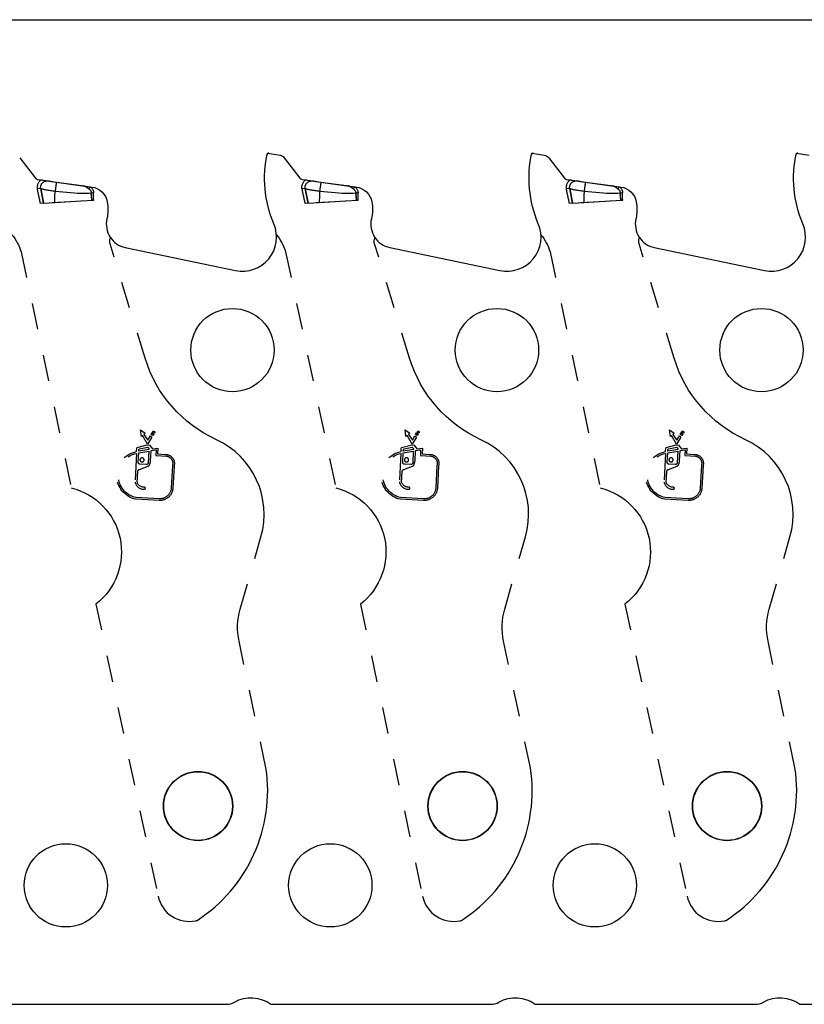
# Model space of a CAD drawing. Header units: inches. Extents: x 3 to 289, y 4 to 291.
# Tile 576 of 634: x 186.03 to 188.99, y 141.4 to 145.13. Entities that reach past the tile are written whole.
import ezdxf

# ---------------------------------------------------------------- set-up
doc = ezdxf.new("R2010")
doc.units = ezdxf.units.IN
doc.header["$LTSCALE"] = 0.5
doc.header["$MEASUREMENT"] = 0
doc.linetypes.add('HIDDEN', pattern=[0.225, 0.15, -0.075])
doc.layers.add('DBU', color=7, linetype='Continuous')

msp = doc.modelspace()

# ---------------------------------------------------------------- linework, layer by layer
at = {"layer": 'DBU', "color": 56, "linetype": 'Continuous'}
msp.add_line((177.3465, 145.127), (211.2496, 145.127), dxfattribs=at)
at = {"layer": 'DBU', "color": 30, "linetype": 'Continuous'}
for p, q in [((186.0252, 144.6047), (186.0846, 144.5276)), ((186.9615, 144.6226), (187.0098, 144.6141)), ((187.0252, 144.6047), (187.0846, 144.5276)), ((187.9615, 144.6226), (188.0098, 144.6141)), ((188.0252, 144.6047), (188.0846, 144.5276)), ((188.9615, 144.6226), (189.0098, 144.6141)), ((186.0921, 144.4928), (186.0922, 144.4959)), ((186.0922, 144.4897), (186.0921, 144.4928)), ((186.0922, 144.4959), (186.0926, 144.4989)), ((186.0926, 144.4989), (186.0933, 144.502)), ((186.0928, 144.5229), (186.1119, 144.5202)), ((186.0933, 144.502), (186.0942, 144.5049)), ((186.0942, 144.5049), (186.0954, 144.5078)), ((186.0954, 144.5078), (186.0966, 144.5103)), ((186.0966, 144.5103), (186.0981, 144.5127)), ((186.0981, 144.5127), (186.0997, 144.515)), ((186.0997, 144.515), (186.1016, 144.5172)), ((186.1016, 144.5172), (186.1035, 144.5192)), ((186.1035, 144.5192), (186.1056, 144.5211)), ((186.1056, 144.5211), (186.1091, 144.5206)), ((186.1091, 144.5206), (186.1119, 144.5202)), ((186.1119, 144.5202), (186.1138, 144.5199)), ((186.1119, 144.5202), (186.1138, 144.5199)), ((186.1138, 144.5199), (186.1357, 144.5168)), ((186.1138, 144.5199), (186.1185, 144.5192)), ((186.1185, 144.5192), (186.1351, 144.5169)), ((186.1351, 144.5169), (186.1636, 144.5129)), ((186.1364, 144.5167), (186.2981, 144.494)), ((186.1636, 144.5129), (186.1643, 144.5128)), ((186.1643, 144.5128), (186.2603, 144.4993)), ((186.2603, 144.4993), (186.2637, 144.4988)), ((186.2637, 144.4988), (186.2934, 144.4947)), ((186.2637, 144.4988), (186.2657, 144.4985)), ((186.2657, 144.4985), (186.2677, 144.498)), ((186.2677, 144.498), (186.2697, 144.4974)), ((186.2697, 144.4974), (186.2717, 144.4966)), ((186.2717, 144.4966), (186.2736, 144.4957)), ((186.2736, 144.4957), (186.2755, 144.4947)), ((186.2755, 144.4947), (186.2774, 144.4936)), ((186.2774, 144.4936), (186.2792, 144.4924)), ((186.2864, 144.4872), (186.2934, 144.4947)), ((187.0921, 144.4928), (187.0922, 144.4959)), ((187.0922, 144.4897), (187.0921, 144.4928)), ((187.0922, 144.4959), (187.0926, 144.4989)), ((187.0926, 144.4989), (187.0933, 144.502)), ((187.0928, 144.5229), (187.1065, 144.5209)), ((187.0933, 144.502), (187.0942, 144.5049)), ((187.0942, 144.5049), (187.0954, 144.5078)), ((187.0954, 144.5078), (187.0966, 144.5103)), ((187.0966, 144.5103), (187.0981, 144.5127)), ((187.0981, 144.5127), (187.0997, 144.515)), ((187.0997, 144.515), (187.1016, 144.5172)), ((187.1016, 144.5172), (187.1035, 144.5192)), ((187.1035, 144.5192), (187.1056, 144.5211)), ((187.1056, 144.5211), (187.1091, 144.5206)), ((187.1065, 144.5209), (187.1092, 144.5206)), ((187.1091, 144.5206), (187.1119, 144.5202)), ((187.1092, 144.5206), (187.1119, 144.5202)), ((187.1119, 144.5202), (187.1357, 144.5168)), ((187.1119, 144.5202), (187.1138, 144.5199)), ((187.1138, 144.5199), (187.1185, 144.5192)), ((187.1185, 144.5192), (187.1351, 144.5169)), ((187.1351, 144.5169), (187.1636, 144.5129)), ((187.1364, 144.5167), (187.2981, 144.494)), ((187.1636, 144.5129), (187.1643, 144.5128)), ((187.1643, 144.5128), (187.2603, 144.4993)), ((187.2603, 144.4993), (187.2637, 144.4988)), ((187.2637, 144.4988), (187.2934, 144.4947)), ((187.2637, 144.4988), (187.2657, 144.4985)), ((187.2657, 144.4985), (187.2677, 144.498)), ((187.2677, 144.498), (187.2697, 144.4974)), ((187.2697, 144.4974), (187.2717, 144.4966)), ((187.2717, 144.4966), (187.2736, 144.4957)), ((187.2736, 144.4957), (187.2755, 144.4947)), ((187.2755, 144.4947), (187.2774, 144.4936)), ((187.2774, 144.4936), (187.2792, 144.4924)), ((187.2864, 144.4872), (187.2934, 144.4947)), ((188.0921, 144.4928), (188.0922, 144.4959)), ((188.0922, 144.4897), (188.0921, 144.4928)), ((188.0922, 144.4959), (188.0926, 144.4989)), ((188.0926, 144.4989), (188.0933, 144.502)), ((188.0928, 144.5229), (188.1357, 144.5168)), ((188.0933, 144.502), (188.0942, 144.5049)), ((188.0942, 144.5049), (188.0954, 144.5078)), ((188.0954, 144.5078), (188.0966, 144.5103)), ((188.0966, 144.5103), (188.0981, 144.5127)), ((188.0981, 144.5127), (188.0997, 144.515)), ((188.0997, 144.515), (188.1016, 144.5172)), ((188.1016, 144.5172), (188.1035, 144.5192)), ((188.1035, 144.5192), (188.1056, 144.5211)), ((188.1056, 144.5211), (188.1091, 144.5206)), ((188.1091, 144.5206), (188.1119, 144.5202)), ((188.1119, 144.5202), (188.1138, 144.5199)), ((188.1138, 144.5199), (188.1185, 144.5192)), ((188.1185, 144.5192), (188.1351, 144.5169)), ((188.1351, 144.5169), (188.1643, 144.5128)), ((188.1364, 144.5167), (188.2981, 144.494)), ((188.1643, 144.5128), (188.2603, 144.4993)), ((188.2603, 144.4993), (188.2637, 144.4988)), ((188.2637, 144.4988), (188.2934, 144.4947)), ((188.2637, 144.4988), (188.2657, 144.4985)), ((188.2657, 144.4985), (188.2677, 144.498)), ((188.2677, 144.498), (188.2697, 144.4974)), ((188.2697, 144.4974), (188.2717, 144.4966)), ((188.2717, 144.4966), (188.2736, 144.4957)), ((188.2736, 144.4957), (188.2755, 144.4947)), ((188.2755, 144.4947), (188.2774, 144.4936)), ((188.2774, 144.4936), (188.2792, 144.4924)), ((188.2864, 144.4872), (188.2934, 144.4947)), ((186.0925, 144.4866), (186.0922, 144.4897)), ((186.2792, 144.4924), (186.2811, 144.4912)), ((186.2811, 144.4912), (186.2829, 144.4899)), ((186.2829, 144.4899), (186.2846, 144.4886)), ((186.2846, 144.4886), (186.2864, 144.4872)), ((186.2864, 144.4872), (186.2881, 144.4858)), ((186.2881, 144.4858), (186.2898, 144.4842)), ((186.2898, 144.4842), (186.2914, 144.4825)), ((186.2914, 144.4825), (186.2928, 144.4806)), ((186.2928, 144.4806), (186.2937, 144.4793)), ((186.2937, 144.4793), (186.2944, 144.4779)), ((186.2944, 144.4779), (186.295, 144.4764)), ((186.295, 144.4764), (186.2954, 144.4753)), ((186.2954, 144.4753), (186.2957, 144.4741)), ((186.2957, 144.4741), (186.2959, 144.4729)), ((186.2959, 144.4729), (186.296, 144.4717)), ((187.0925, 144.4866), (187.0922, 144.4897)), ((187.2792, 144.4924), (187.2811, 144.4912)), ((187.2811, 144.4912), (187.2829, 144.4899)), ((187.2829, 144.4899), (187.2846, 144.4886)), ((187.2846, 144.4886), (187.2864, 144.4872)), ((187.2864, 144.4872), (187.2881, 144.4858)), ((187.2881, 144.4858), (187.2898, 144.4842)), ((187.2898, 144.4842), (187.2914, 144.4825)), ((187.2914, 144.4825), (187.2928, 144.4806)), ((187.2928, 144.4806), (187.2937, 144.4793)), ((187.2937, 144.4793), (187.2944, 144.4779)), ((187.2944, 144.4779), (187.295, 144.4764)), ((187.295, 144.4764), (187.2954, 144.4753)), ((187.2954, 144.4753), (187.2957, 144.4741)), ((187.2957, 144.4741), (187.2959, 144.4729)), ((187.2959, 144.4729), (187.296, 144.4717)), ((188.0925, 144.4866), (188.0922, 144.4897)), ((188.2792, 144.4924), (188.2811, 144.4912)), ((188.2811, 144.4912), (188.2829, 144.4899)), ((188.2829, 144.4899), (188.2846, 144.4886)), ((188.2846, 144.4886), (188.2864, 144.4872)), ((188.2864, 144.4872), (188.2881, 144.4858)), ((188.2881, 144.4858), (188.2898, 144.4842)), ((188.2898, 144.4842), (188.2914, 144.4825)), ((188.2914, 144.4825), (188.2928, 144.4806)), ((188.2928, 144.4806), (188.2937, 144.4793)), ((188.2937, 144.4793), (188.2944, 144.4779)), ((188.2944, 144.4779), (188.295, 144.4764)), ((188.295, 144.4764), (188.2954, 144.4753)), ((188.2954, 144.4753), (188.2957, 144.4741)), ((188.2957, 144.4741), (188.2959, 144.4729)), ((188.2959, 144.4729), (188.296, 144.4717)), ((186.1131, 144.4327), (186.1041, 144.4322)), ((186.1153, 144.4328), (186.1131, 144.4327)), ((186.299, 144.444), (186.298, 144.4439)), ((186.305, 144.4443), (186.299, 144.444)), ((187.1131, 144.4327), (187.1041, 144.4322)), ((187.1153, 144.4328), (187.1131, 144.4327)), ((187.299, 144.444), (187.298, 144.4439)), ((187.305, 144.4443), (187.299, 144.444)), ((188.1131, 144.4327), (188.1041, 144.4322)), ((188.1153, 144.4328), (188.1131, 144.4327)), ((188.299, 144.444), (188.298, 144.4439)), ((188.305, 144.4443), (188.299, 144.444)), ((186.4244, 144.2652), (186.841, 144.1784)), ((187.4244, 144.2652), (187.841, 144.1784)), ((188.4244, 144.2652), (188.841, 144.1784)), ((185.9746, 141.402), (186.806, 141.402)), ((186.9746, 141.402), (187.806, 141.402)), ((187.9746, 141.402), (188.806, 141.402)), ((188.9746, 141.402), (189.806, 141.402))]:
    msp.add_line(p, q, dxfattribs=at)
at = {"layer": 'DBU', "color": 254, "linetype": 'HIDDEN'}
for p, q in [((186.1043, 144.4933), (186.1044, 144.4949)), ((186.1043, 144.4918), (186.1043, 144.4933)), ((186.1044, 144.4949), (186.1046, 144.4965)), ((186.1046, 144.4965), (186.1049, 144.4981)), ((186.1049, 144.4981), (186.1053, 144.4996)), ((186.1053, 144.4996), (186.1058, 144.5011)), ((186.1058, 144.5011), (186.1064, 144.5026)), ((186.1064, 144.5026), (186.1071, 144.504)), ((186.1071, 144.504), (186.1079, 144.5054)), ((186.1079, 144.5054), (186.1088, 144.5067)), ((186.1088, 144.5067), (186.1101, 144.5084)), ((186.1101, 144.5084), (186.1115, 144.5099)), ((186.1115, 144.5099), (186.1131, 144.5113)), ((186.1131, 144.5113), (186.1148, 144.5126)), ((186.1148, 144.5126), (186.1165, 144.5137)), ((186.1165, 144.5137), (186.1183, 144.5147)), ((186.1183, 144.5147), (186.1202, 144.5155)), ((186.1202, 144.5155), (186.1222, 144.5161)), ((186.1222, 144.5161), (186.1241, 144.5166)), ((186.1241, 144.5166), (186.1264, 144.517)), ((186.1264, 144.517), (186.1287, 144.5172)), ((186.1287, 144.5172), (186.131, 144.5173)), ((186.131, 144.5173), (186.1331, 144.5171)), ((186.1331, 144.5171), (186.1351, 144.5169)), ((186.1357, 144.5168), (186.1364, 144.5167)), ((186.1614, 144.4946), (186.1611, 144.4926)), ((186.1617, 144.4965), (186.1614, 144.4946)), ((186.1619, 144.4984), (186.1617, 144.4965)), ((186.1622, 144.5002), (186.1619, 144.4984)), ((186.1624, 144.5019), (186.1622, 144.5002)), ((186.1627, 144.5035), (186.1624, 144.5019)), ((186.1629, 144.505), (186.1627, 144.5035)), ((186.1632, 144.5065), (186.1629, 144.505)), ((186.1634, 144.5077), (186.1632, 144.5065)), ((186.1635, 144.5089), (186.1634, 144.5077)), ((186.1637, 144.5099), (186.1635, 144.5089)), ((186.1639, 144.5108), (186.1637, 144.5099)), ((186.164, 144.5115), (186.1639, 144.5108)), ((186.1641, 144.5121), (186.164, 144.5115)), ((186.1642, 144.5125), (186.1641, 144.5121)), ((186.1643, 144.5127), (186.1642, 144.5125)), ((186.1643, 144.5128), (186.1643, 144.5127)), ((186.2677, 144.498), (186.2673, 144.4981)), ((186.2697, 144.4974), (186.2677, 144.498)), ((186.2717, 144.4966), (186.2697, 144.4974)), ((186.2736, 144.4957), (186.2717, 144.4966)), ((186.2755, 144.4947), (186.2736, 144.4957)), ((186.2774, 144.4936), (186.2755, 144.4947)), ((186.2792, 144.4924), (186.2774, 144.4936)), ((186.2864, 144.4872), (186.2934, 144.4947)), ((186.2934, 144.4947), (186.2952, 144.4928)), ((186.2952, 144.4928), (186.297, 144.4908)), ((187.1043, 144.4933), (187.1044, 144.4949)), ((187.1043, 144.4918), (187.1043, 144.4933)), ((187.1044, 144.4949), (187.1046, 144.4965)), ((187.1046, 144.4965), (187.1049, 144.4981)), ((187.1049, 144.4981), (187.1053, 144.4996)), ((187.1053, 144.4996), (187.1058, 144.5011)), ((187.1058, 144.5011), (187.1064, 144.5026)), ((187.1064, 144.5026), (187.1071, 144.504)), ((187.1071, 144.504), (187.1079, 144.5054)), ((187.1079, 144.5054), (187.1088, 144.5067)), ((187.1088, 144.5067), (187.1101, 144.5084)), ((187.1101, 144.5084), (187.1115, 144.5099)), ((187.1115, 144.5099), (187.1131, 144.5113)), ((187.1131, 144.5113), (187.1148, 144.5126)), ((187.1148, 144.5126), (187.1165, 144.5137)), ((187.1165, 144.5137), (187.1183, 144.5147)), ((187.1183, 144.5147), (187.1202, 144.5155)), ((187.1202, 144.5155), (187.1222, 144.5161)), ((187.1222, 144.5161), (187.1241, 144.5166)), ((187.1241, 144.5166), (187.1264, 144.517)), ((187.1264, 144.517), (187.1287, 144.5172)), ((187.1287, 144.5172), (187.131, 144.5173)), ((187.131, 144.5173), (187.1331, 144.5171)), ((187.1331, 144.5171), (187.1351, 144.5169)), ((187.1357, 144.5168), (187.1364, 144.5167)), ((187.1614, 144.4946), (187.1611, 144.4926)), ((187.1617, 144.4965), (187.1614, 144.4946)), ((187.1619, 144.4984), (187.1617, 144.4965)), ((187.1622, 144.5002), (187.1619, 144.4984)), ((187.1624, 144.5019), (187.1622, 144.5002)), ((187.1627, 144.5035), (187.1624, 144.5019)), ((187.1629, 144.505), (187.1627, 144.5035)), ((187.1632, 144.5065), (187.1629, 144.505)), ((187.1634, 144.5077), (187.1632, 144.5065)), ((187.1635, 144.5089), (187.1634, 144.5077)), ((187.1637, 144.5099), (187.1635, 144.5089)), ((187.1639, 144.5108), (187.1637, 144.5099)), ((187.164, 144.5115), (187.1639, 144.5108)), ((187.1641, 144.5121), (187.164, 144.5115)), ((187.1642, 144.5125), (187.1641, 144.5121)), ((187.1643, 144.5127), (187.1642, 144.5125)), ((187.1643, 144.5128), (187.1643, 144.5127)), ((187.2677, 144.498), (187.2673, 144.4981)), ((187.2697, 144.4974), (187.2677, 144.498)), ((187.2717, 144.4966), (187.2697, 144.4974)), ((187.2736, 144.4957), (187.2717, 144.4966)), ((187.2755, 144.4947), (187.2736, 144.4957)), ((187.2774, 144.4936), (187.2755, 144.4947)), ((187.2792, 144.4924), (187.2774, 144.4936)), ((187.2864, 144.4872), (187.2934, 144.4947)), ((187.2934, 144.4947), (187.2952, 144.4928)), ((187.2952, 144.4928), (187.297, 144.4908)), ((188.1043, 144.4933), (188.1044, 144.4949)), ((188.1043, 144.4918), (188.1043, 144.4933)), ((188.1044, 144.4949), (188.1046, 144.4965)), ((188.1046, 144.4965), (188.1049, 144.4981)), ((188.1049, 144.4981), (188.1053, 144.4996)), ((188.1053, 144.4996), (188.1058, 144.5011)), ((188.1058, 144.5011), (188.1064, 144.5026)), ((188.1064, 144.5026), (188.1071, 144.504)), ((188.1071, 144.504), (188.1079, 144.5054)), ((188.1079, 144.5054), (188.1088, 144.5067)), ((188.1088, 144.5067), (188.1101, 144.5084)), ((188.1101, 144.5084), (188.1115, 144.5099)), ((188.1115, 144.5099), (188.1131, 144.5113)), ((188.1131, 144.5113), (188.1148, 144.5126)), ((188.1148, 144.5126), (188.1165, 144.5137)), ((188.1165, 144.5137), (188.1183, 144.5147)), ((188.1183, 144.5147), (188.1202, 144.5155)), ((188.1202, 144.5155), (188.1222, 144.5161)), ((188.1222, 144.5161), (188.1241, 144.5166)), ((188.1241, 144.5166), (188.1264, 144.517)), ((188.1264, 144.517), (188.1287, 144.5172)), ((188.1287, 144.5172), (188.131, 144.5173)), ((188.131, 144.5173), (188.1331, 144.5171)), ((188.1331, 144.5171), (188.1351, 144.5169)), ((188.1357, 144.5168), (188.1364, 144.5167)), ((188.1614, 144.4946), (188.1611, 144.4926)), ((188.1617, 144.4965), (188.1614, 144.4946)), ((188.1619, 144.4984), (188.1617, 144.4965)), ((188.1622, 144.5002), (188.1619, 144.4984)), ((188.1624, 144.5019), (188.1622, 144.5002)), ((188.1627, 144.5035), (188.1624, 144.5019)), ((188.1629, 144.505), (188.1627, 144.5035)), ((188.1632, 144.5065), (188.1629, 144.505)), ((188.1634, 144.5077), (188.1632, 144.5065)), ((188.1635, 144.5089), (188.1634, 144.5077)), ((188.1637, 144.5099), (188.1635, 144.5089)), ((188.1639, 144.5108), (188.1637, 144.5099)), ((188.164, 144.5115), (188.1639, 144.5108)), ((188.1641, 144.5121), (188.164, 144.5115)), ((188.1642, 144.5125), (188.1641, 144.5121)), ((188.1643, 144.5127), (188.1642, 144.5125)), ((188.1643, 144.5128), (188.1643, 144.5127)), ((188.2677, 144.498), (188.2673, 144.4981)), ((188.2697, 144.4974), (188.2677, 144.498)), ((188.2717, 144.4966), (188.2697, 144.4974)), ((188.2736, 144.4957), (188.2717, 144.4966)), ((188.2755, 144.4947), (188.2736, 144.4957)), ((188.2774, 144.4936), (188.2755, 144.4947)), ((188.2792, 144.4924), (188.2774, 144.4936)), ((188.2864, 144.4872), (188.2934, 144.4947)), ((188.2934, 144.4947), (188.2952, 144.4928)), ((188.2952, 144.4928), (188.297, 144.4908)), ((186.1046, 144.4886), (186.0925, 144.4866)), ((186.1044, 144.4902), (186.1043, 144.4918)), ((186.1046, 144.4886), (186.1044, 144.4902)), ((186.1153, 144.4328), (186.1046, 144.4886)), ((186.1046, 144.4886), (186.1153, 144.4328)), ((186.1046, 144.4886), (186.1059, 144.488)), ((186.1059, 144.488), (186.1076, 144.4874)), ((186.1076, 144.4874), (186.1097, 144.4868)), ((186.1097, 144.4868), (186.1121, 144.4861)), ((186.1121, 144.4861), (186.1148, 144.4855)), ((186.1148, 144.4855), (186.1179, 144.4848)), ((186.1179, 144.4848), (186.1212, 144.4841)), ((186.1212, 144.4841), (186.1248, 144.4835)), ((186.1248, 144.4835), (186.1286, 144.4828)), ((186.1286, 144.4828), (186.1326, 144.4822)), ((186.1326, 144.4822), (186.1368, 144.4815)), ((186.1368, 144.4815), (186.1411, 144.4809)), ((186.1411, 144.4809), (186.1455, 144.4803)), ((186.1455, 144.4803), (186.15, 144.4798)), ((186.15, 144.4798), (186.1546, 144.4792)), ((186.1546, 144.4792), (186.1592, 144.4787)), ((186.1594, 144.4806), (186.1592, 144.4787)), ((186.1597, 144.4826), (186.1594, 144.4806)), ((186.16, 144.4846), (186.1597, 144.4826)), ((186.1602, 144.4866), (186.16, 144.4846)), ((186.1605, 144.4886), (186.1602, 144.4866)), ((186.1608, 144.4906), (186.1605, 144.4886)), ((186.1611, 144.4926), (186.1608, 144.4906)), ((186.2811, 144.4912), (186.2792, 144.4924)), ((186.2829, 144.4899), (186.2811, 144.4912)), ((186.2846, 144.4886), (186.2829, 144.4899)), ((186.2864, 144.4872), (186.2846, 144.4886)), ((186.296, 144.4717), (186.3045, 144.4719)), ((186.298, 144.4439), (186.296, 144.4717)), ((186.297, 144.4908), (186.2987, 144.4886)), ((186.2987, 144.4886), (186.3003, 144.4862)), ((186.3003, 144.4862), (186.3016, 144.4836)), ((186.3016, 144.4836), (186.3024, 144.4818)), ((186.3024, 144.4818), (186.3031, 144.48)), ((186.3031, 144.48), (186.3037, 144.478)), ((186.3037, 144.478), (186.3041, 144.476)), ((186.3041, 144.476), (186.3044, 144.474)), ((186.3044, 144.474), (186.3045, 144.4719)), ((187.1046, 144.4886), (187.0925, 144.4866)), ((187.1044, 144.4902), (187.1043, 144.4918)), ((187.1046, 144.4886), (187.1044, 144.4902)), ((187.1153, 144.4328), (187.1046, 144.4886)), ((187.1046, 144.4886), (187.1153, 144.4328)), ((187.1046, 144.4886), (187.1059, 144.488)), ((187.1059, 144.488), (187.1076, 144.4874)), ((187.1076, 144.4874), (187.1097, 144.4868)), ((187.1097, 144.4868), (187.1121, 144.4861)), ((187.1121, 144.4861), (187.1148, 144.4855)), ((187.1148, 144.4855), (187.1179, 144.4848)), ((187.1179, 144.4848), (187.1212, 144.4841)), ((187.1212, 144.4841), (187.1248, 144.4835)), ((187.1248, 144.4835), (187.1286, 144.4828)), ((187.1286, 144.4828), (187.1326, 144.4822)), ((187.1326, 144.4822), (187.1368, 144.4815)), ((187.1368, 144.4815), (187.1411, 144.4809)), ((187.1411, 144.4809), (187.1455, 144.4803)), ((187.1455, 144.4803), (187.15, 144.4798)), ((187.15, 144.4798), (187.1546, 144.4792)), ((187.1546, 144.4792), (187.1592, 144.4787)), ((187.1594, 144.4806), (187.1592, 144.4787)), ((187.1597, 144.4826), (187.1594, 144.4806)), ((187.16, 144.4846), (187.1597, 144.4826)), ((187.1602, 144.4866), (187.16, 144.4846)), ((187.1605, 144.4886), (187.1602, 144.4866)), ((187.1608, 144.4906), (187.1605, 144.4886)), ((187.1611, 144.4926), (187.1608, 144.4906)), ((187.2811, 144.4912), (187.2792, 144.4924)), ((187.2829, 144.4899), (187.2811, 144.4912)), ((187.2846, 144.4886), (187.2829, 144.4899)), ((187.2864, 144.4872), (187.2846, 144.4886)), ((187.296, 144.4717), (187.3045, 144.4719)), ((187.298, 144.4439), (187.296, 144.4717)), ((187.297, 144.4908), (187.2987, 144.4886)), ((187.2987, 144.4886), (187.3003, 144.4862)), ((187.3003, 144.4862), (187.3016, 144.4836)), ((187.3016, 144.4836), (187.3024, 144.4818)), ((187.3024, 144.4818), (187.3031, 144.48)), ((187.3031, 144.48), (187.3037, 144.478)), ((187.3037, 144.478), (187.3041, 144.476)), ((187.3041, 144.476), (187.3044, 144.474)), ((187.3044, 144.474), (187.3045, 144.4719)), ((188.1046, 144.4886), (188.0925, 144.4866)), ((188.1044, 144.4902), (188.1043, 144.4918)), ((188.1046, 144.4886), (188.1044, 144.4902)), ((188.1153, 144.4328), (188.1046, 144.4886)), ((188.1046, 144.4886), (188.1153, 144.4328)), ((188.1046, 144.4886), (188.1059, 144.488)), ((188.1059, 144.488), (188.1076, 144.4874)), ((188.1076, 144.4874), (188.1097, 144.4868)), ((188.1097, 144.4868), (188.1121, 144.4861)), ((188.1121, 144.4861), (188.1148, 144.4855)), ((188.1148, 144.4855), (188.1179, 144.4848)), ((188.1179, 144.4848), (188.1212, 144.4841)), ((188.1212, 144.4841), (188.1248, 144.4835)), ((188.1248, 144.4835), (188.1286, 144.4828)), ((188.1286, 144.4828), (188.1326, 144.4822)), ((188.1326, 144.4822), (188.1368, 144.4815)), ((188.1368, 144.4815), (188.1411, 144.4809)), ((188.1411, 144.4809), (188.1455, 144.4803)), ((188.1455, 144.4803), (188.15, 144.4798)), ((188.15, 144.4798), (188.1546, 144.4792)), ((188.1546, 144.4792), (188.1592, 144.4787)), ((188.1594, 144.4806), (188.1592, 144.4787)), ((188.1597, 144.4826), (188.1594, 144.4806)), ((188.16, 144.4846), (188.1597, 144.4826)), ((188.1602, 144.4866), (188.16, 144.4846)), ((188.1605, 144.4886), (188.1602, 144.4866)), ((188.1608, 144.4906), (188.1605, 144.4886)), ((188.1611, 144.4926), (188.1608, 144.4906)), ((188.2811, 144.4912), (188.2792, 144.4924)), ((188.2829, 144.4899), (188.2811, 144.4912)), ((188.2846, 144.4886), (188.2829, 144.4899)), ((188.2864, 144.4872), (188.2846, 144.4886)), ((188.296, 144.4717), (188.3045, 144.4719)), ((188.298, 144.4439), (188.296, 144.4717)), ((188.297, 144.4908), (188.2987, 144.4886)), ((188.2987, 144.4886), (188.3003, 144.4862)), ((188.3003, 144.4862), (188.3016, 144.4836)), ((188.3016, 144.4836), (188.3024, 144.4818)), ((188.3024, 144.4818), (188.3031, 144.48)), ((188.3031, 144.48), (188.3037, 144.478)), ((188.3037, 144.478), (188.3041, 144.476)), ((188.3041, 144.476), (188.3044, 144.474)), ((188.3044, 144.474), (188.3045, 144.4719)), ((186.1153, 144.4328), (186.158, 144.4354)), ((186.1478, 144.4348), (186.2386, 144.4403)), ((186.158, 144.4354), (186.298, 144.4439)), ((186.256, 144.4414), (186.305, 144.4443)), ((187.1153, 144.4328), (187.158, 144.4354)), ((187.1478, 144.4348), (187.2386, 144.4403)), ((187.158, 144.4354), (187.298, 144.4439)), ((187.256, 144.4414), (187.3044, 144.4443)), ((187.3044, 144.4443), (187.305, 144.4443)), ((188.1153, 144.4328), (188.158, 144.4354)), ((188.1478, 144.4348), (188.2386, 144.4403)), ((188.158, 144.4354), (188.298, 144.4439)), ((188.256, 144.4414), (188.3044, 144.4443)), ((188.3044, 144.4443), (188.305, 144.4443)), ((186.4993, 143.846), (186.3669, 144.2792)), ((187.4993, 143.846), (187.3669, 144.2792)), ((188.4993, 143.846), (188.3669, 144.2792)), ((186.0302, 144.2492), (186.2201, 143.3558)), ((187.0302, 144.2492), (187.2201, 143.3558)), ((188.0302, 144.2492), (188.2201, 143.3558)), ((186.4853, 143.5499), (186.4825, 143.575)), ((186.4825, 143.575), (186.5001, 143.5629)), ((186.5001, 143.5629), (186.4947, 143.5581)), ((186.5222, 143.5575), (186.526, 143.5642)), ((186.526, 143.5642), (186.5321, 143.5597)), ((186.5279, 143.5671), (186.5304, 143.5714)), ((186.5341, 143.5632), (186.5279, 143.5671)), ((186.5304, 143.5714), (186.5369, 143.5678)), ((186.5369, 143.5678), (186.5341, 143.5632)), ((187.4825, 143.575), (187.5001, 143.5629)), ((187.4853, 143.5499), (187.4825, 143.575)), ((187.5001, 143.5629), (187.4947, 143.5581)), ((187.5222, 143.5575), (187.526, 143.5642)), ((187.526, 143.5642), (187.5321, 143.5597)), ((187.5279, 143.5671), (187.5304, 143.5714)), ((187.5341, 143.5632), (187.5279, 143.5671)), ((187.5304, 143.5714), (187.5369, 143.5678)), ((187.5369, 143.5678), (187.5341, 143.5632)), ((188.4853, 143.5499), (188.4825, 143.575)), ((188.4825, 143.575), (188.5001, 143.5629)), ((188.5001, 143.5629), (188.4947, 143.5581)), ((188.5222, 143.5575), (188.526, 143.5642)), ((188.526, 143.5642), (188.5321, 143.5597)), ((188.5279, 143.5671), (188.5304, 143.5714)), ((188.5341, 143.5632), (188.5279, 143.5671)), ((188.5304, 143.5714), (188.5369, 143.5678)), ((188.5369, 143.5678), (188.5341, 143.5632)), ((186.4898, 143.5536), (186.4853, 143.5499)), ((186.5089, 143.5214), (186.4898, 143.5536)), ((186.4947, 143.5581), (186.5097, 143.5359)), ((186.5253, 143.5482), (186.5089, 143.5214)), ((186.5097, 143.5359), (186.5192, 143.5527)), ((186.5192, 143.5527), (186.5253, 143.5482)), ((186.5284, 143.5536), (186.5222, 143.5575)), ((186.5321, 143.5597), (186.5284, 143.5536)), ((187.4898, 143.5536), (187.4853, 143.5499)), ((187.5089, 143.5214), (187.4898, 143.5536)), ((187.4947, 143.5581), (187.5097, 143.5359)), ((187.5253, 143.5482), (187.5089, 143.5214)), ((187.5097, 143.5359), (187.5192, 143.5527)), ((187.5192, 143.5527), (187.5253, 143.5482)), ((187.5284, 143.5536), (187.5222, 143.5575)), ((187.5321, 143.5597), (187.5284, 143.5536)), ((188.4898, 143.5536), (188.4853, 143.5499)), ((188.5089, 143.5214), (188.4898, 143.5536)), ((188.4947, 143.5581), (188.5097, 143.5359)), ((188.5253, 143.5482), (188.5089, 143.5214)), ((188.5097, 143.5359), (188.5192, 143.5527)), ((188.5192, 143.5527), (188.5253, 143.5482)), ((188.5284, 143.5536), (188.5222, 143.5575)), ((188.5321, 143.5597), (188.5284, 143.5536)), ((186.4669, 143.4928), (186.4676, 143.5065)), ((186.4676, 143.5065), (186.4692, 143.5091)), ((186.4692, 143.5091), (186.5076, 143.5184)), ((186.4732, 143.4527), (186.4751, 143.488)), ((186.4751, 143.488), (186.5134, 143.4951)), ((186.5137, 143.5015), (186.4754, 143.4944)), ((186.4754, 143.4944), (186.4757, 143.5004)), ((186.4757, 143.5004), (186.478, 143.5037)), ((186.478, 143.5037), (186.5093, 143.5098)), ((186.5076, 143.5184), (186.516, 143.5179)), ((186.5093, 143.5098), (186.5101, 143.5091)), ((186.5134, 143.4951), (186.5111, 143.4507)), ((186.516, 143.5179), (186.5268, 143.5039)), ((186.5199, 143.457), (186.522, 143.4969)), ((186.522, 143.4969), (186.5411, 143.4994)), ((186.5268, 143.5039), (186.5478, 143.5065)), ((186.5411, 143.4994), (186.54, 143.4781)), ((186.5478, 143.5065), (186.5466, 143.484)), ((187.4669, 143.4928), (187.4676, 143.5065)), ((187.4676, 143.5065), (187.4692, 143.5091)), ((187.4692, 143.5091), (187.5076, 143.5184)), ((187.4732, 143.4527), (187.4751, 143.488)), ((187.4751, 143.488), (187.5134, 143.4951)), ((187.5137, 143.5015), (187.4754, 143.4944)), ((187.4754, 143.4944), (187.4757, 143.5004)), ((187.4757, 143.5004), (187.478, 143.5037)), ((187.478, 143.5037), (187.5093, 143.5098)), ((187.5076, 143.5184), (187.516, 143.5179)), ((187.5093, 143.5098), (187.5101, 143.5091)), ((187.5134, 143.4951), (187.5111, 143.4507)), ((187.516, 143.5179), (187.5268, 143.5039)), ((187.5199, 143.457), (187.522, 143.4969)), ((187.522, 143.4969), (187.5411, 143.4994)), ((187.5268, 143.5039), (187.5478, 143.5065)), ((187.5411, 143.4994), (187.54, 143.4781)), ((187.5478, 143.5065), (187.5466, 143.484)), ((188.4669, 143.4928), (188.4676, 143.5065)), ((188.4676, 143.5065), (188.4692, 143.5091)), ((188.4692, 143.5091), (188.5076, 143.5184)), ((188.4732, 143.4527), (188.4751, 143.488)), ((188.4751, 143.488), (188.5134, 143.4951)), ((188.5137, 143.5015), (188.4754, 143.4944)), ((188.4754, 143.4944), (188.4757, 143.5004)), ((188.4757, 143.5004), (188.478, 143.5037)), ((188.478, 143.5037), (188.5093, 143.5098)), ((188.5076, 143.5184), (188.516, 143.5179)), ((188.5093, 143.5098), (188.5101, 143.5091)), ((188.5134, 143.4951), (188.5111, 143.4507)), ((188.516, 143.5179), (188.5268, 143.5039)), ((188.5199, 143.457), (188.522, 143.4969)), ((188.522, 143.4969), (188.5411, 143.4994)), ((188.5268, 143.5039), (188.5478, 143.5065)), ((188.5411, 143.4994), (188.54, 143.4781)), ((188.5478, 143.5065), (188.5466, 143.484)), ((186.4666, 143.4864), (186.461, 143.3789)), ((186.5169, 143.4451), (186.5195, 143.4548)), ((186.54, 143.4781), (186.5809, 143.4759)), ((186.5466, 143.484), (186.5738, 143.4825)), ((187.4666, 143.4864), (187.461, 143.3789)), ((187.5169, 143.4451), (187.5195, 143.4548)), ((187.54, 143.4781), (187.5809, 143.4759)), ((187.5466, 143.484), (187.5738, 143.4825)), ((188.4666, 143.4864), (188.461, 143.3789)), ((188.5169, 143.4451), (188.5195, 143.4548)), ((188.54, 143.4781), (188.5809, 143.4759)), ((188.5466, 143.484), (188.5738, 143.4825)), ((186.4693, 143.377), (186.4713, 143.4166)), ((186.4781, 143.4259), (186.5104, 143.4381)), ((186.5037, 143.4441), (186.4799, 143.4453)), ((186.6026, 143.4405), (186.5982, 143.3554)), ((186.6089, 143.4395), (186.6044, 143.3551)), ((187.4693, 143.377), (187.4713, 143.4166)), ((187.4781, 143.4259), (187.5104, 143.4381)), ((187.5037, 143.4441), (187.4799, 143.4453)), ((187.6026, 143.4405), (187.5982, 143.3554)), ((187.6089, 143.4395), (187.6044, 143.3551)), ((188.4693, 143.377), (188.4713, 143.4166)), ((188.4781, 143.4259), (188.5104, 143.4381)), ((188.5037, 143.4441), (188.4799, 143.4453)), ((188.6026, 143.4405), (188.5982, 143.3554)), ((188.6089, 143.4395), (188.6044, 143.3551)), ((186.5521, 143.308), (186.4645, 143.3126)), ((186.5525, 143.3143), (186.4653, 143.3189)), ((187.5521, 143.308), (187.4645, 143.3126)), ((187.5525, 143.3143), (187.4653, 143.3189)), ((188.5521, 143.308), (188.4645, 143.3126)), ((188.5525, 143.3143), (188.4653, 143.3189)), ((186.8588, 142.8968), (186.9373, 143.1707)), ((187.8588, 142.8968), (187.9373, 143.1707)), ((188.8588, 142.8968), (188.9373, 143.1707)), ((186.3136, 142.9159), (186.5486, 141.8106)), ((187.3136, 142.9159), (187.5486, 141.8106)), ((188.3136, 142.9159), (188.5486, 141.8106)), ((186.9564, 142.2968), (186.8545, 142.776)), ((187.9564, 142.2968), (187.8545, 142.776)), ((188.9564, 142.2968), (188.8545, 142.776))]:
    msp.add_line(p, q, dxfattribs=at)
at = {"layer": 'DBU', "color": 4, "linetype": 'Continuous'}
for p, q in [((186.1046, 144.4886), (186.0925, 144.4866)), ((186.1592, 144.4787), (186.174, 144.477)), ((186.174, 144.477), (186.1888, 144.4754)), ((186.1888, 144.4754), (186.2035, 144.4739)), ((186.2035, 144.4739), (186.2179, 144.4727)), ((186.2179, 144.4727), (186.2321, 144.4717)), ((186.2321, 144.4717), (186.2437, 144.471)), ((186.2437, 144.471), (186.255, 144.4706)), ((186.255, 144.4706), (186.2659, 144.4705)), ((186.2659, 144.4705), (186.2765, 144.4706)), ((186.2765, 144.4706), (186.2865, 144.471)), ((186.2865, 144.471), (186.296, 144.4717)), ((186.296, 144.4717), (186.3045, 144.4719)), ((187.1046, 144.4886), (187.0925, 144.4866)), ((187.1592, 144.4787), (187.174, 144.477)), ((187.174, 144.477), (187.1888, 144.4754)), ((187.1888, 144.4754), (187.2035, 144.4739)), ((187.2035, 144.4739), (187.2179, 144.4727)), ((187.2179, 144.4727), (187.2321, 144.4717)), ((187.2321, 144.4717), (187.2437, 144.471)), ((187.2437, 144.471), (187.255, 144.4706)), ((187.255, 144.4706), (187.2659, 144.4705)), ((187.2659, 144.4705), (187.2765, 144.4706)), ((187.2765, 144.4706), (187.2865, 144.471)), ((187.2865, 144.471), (187.296, 144.4717)), ((187.296, 144.4717), (187.3045, 144.4719)), ((188.1046, 144.4886), (188.0925, 144.4866)), ((188.1592, 144.4787), (188.174, 144.477)), ((188.174, 144.477), (188.1888, 144.4754)), ((188.1888, 144.4754), (188.2035, 144.4739)), ((188.2035, 144.4739), (188.2179, 144.4727)), ((188.2179, 144.4727), (188.2321, 144.4717)), ((188.2321, 144.4717), (188.2437, 144.471)), ((188.2437, 144.471), (188.255, 144.4706)), ((188.255, 144.4706), (188.2659, 144.4705)), ((188.2659, 144.4705), (188.2765, 144.4706)), ((188.2765, 144.4706), (188.2865, 144.471)), ((188.2865, 144.471), (188.296, 144.4717)), ((188.296, 144.4717), (188.3045, 144.4719))]:
    msp.add_line(p, q, dxfattribs=at)
at = {"layer": 'DBU', "color": 30, "linetype": 'Continuous'}
for centre, radius in [((186.8296, 143.877), 0.1575), ((187.8296, 143.877), 0.1575), ((188.8296, 143.877), 0.1575), ((186.6996, 142.152), 0.131), ((186.6996, 142.152), 0.13), ((187.6996, 142.152), 0.131), ((187.6996, 142.152), 0.13), ((188.6996, 142.152), 0.131), ((188.6996, 142.152), 0.13), ((186.1996, 141.852), 0.1575), ((187.1996, 141.852), 0.1575), ((188.1996, 141.852), 0.1575)]:
    msp.add_circle(centre, radius, dxfattribs=at)
at = {"layer": 'DBU', "color": 254, "linetype": 'HIDDEN', "extrusion": (0, 0, -1)}
for centre in [(-186.4878, 143.4615), (-187.4878, 143.4615), (-188.4878, 143.4615)]:
    msp.add_circle(centre, 0.00784, dxfattribs=at)
at = {"layer": 'DBU', "color": 30, "linetype": 'Continuous', "extrusion": (0, 0, -1)}
for centre, radius, start, end in [((-187.3891, 144.5269), 0.4382, 336.9304, 12.6192), ((-187.0054, 144.5895), 0.025, 100.0258, 142.4115), ((-188.3891, 144.5269), 0.4382, 336.9304, 12.6192), ((-188.0054, 144.5895), 0.025, 100.0258, 142.4115), ((-189.3891, 144.5269), 0.4382, 336.9304, 12.6192), ((-186.2885, 144.4258), 0.0689, 98, 169.7316), ((-187.2885, 144.4258), 0.0689, 98, 169.7316), ((-188.2885, 144.4258), 0.0689, 98, 169.7316), ((-186.1965, 144.4091), 0.1625, 169.7316, 192.7468), ((-187.1965, 144.4091), 0.1625, 169.7316, 192.7468), ((-188.1965, 144.4091), 0.1625, 169.7316, 192.7468), ((-185.8476, 144.1933), 0.191, 140.9914, 162.9858), ((-186.8476, 144.1933), 0.191, 140.9914, 162.9858), ((-187.8476, 144.1933), 0.191, 140.9914, 162.9858), ((-186.3968, 144.2883), 0.0313, 342.9999, 26.1997), ((-187.3968, 144.2883), 0.0313, 342.9999, 26.1997), ((-188.3968, 144.2883), 0.0313, 342.9999, 26.1997), ((-186.9775, 143.9922), 0.5, 294.6543, 342.9999), ((-187.9775, 143.9922), 0.5, 294.6543, 342.9999), ((-188.9775, 143.9922), 0.5, 294.6543, 342.9999), ((-186.16, 143.1131), 0.25, 103.9254, 232.0746), ((-187.16, 143.1131), 0.25, 103.9254, 232.0746), ((-188.16, 143.1131), 0.25, 103.9254, 232.0746), ((-187.0991, 142.8279), 0.25, 348, 16), ((-188.0991, 142.8279), 0.25, 348, 16), ((-189.0991, 142.8279), 0.25, 348, 16), ((-186.8996, 141.302), 0.125, 60.0736, 126.8699), ((-187.8996, 141.302), 0.125, 60.0736, 126.8699), ((-188.8996, 141.302), 0.125, 60.0736, 126.8699)]:
    msp.add_arc(centre, radius, start, end, dxfattribs=at)
at = {"layer": 'DBU', "color": 254, "linetype": 'HIDDEN'}
for centre, radius, start, end in [((186.966, 144.616), 0.00571, 79.9742, 168.1032), ((187.966, 144.616), 0.00571, 79.9742, 168.1032), ((188.966, 144.616), 0.00571, 79.9742, 168.1032), ((187.6881, 144.5843), 0.6035, 189.3125, 194.5981), ((187.831, 144.4395), 0.673, 176.6632, 180.3504), ((188.831, 144.4395), 0.673, 176.6632, 180.3504), ((186.5093, 143.4576), 0.0105, 344.703, 357), ((187.5093, 143.4576), 0.0105, 344.703, 357), ((188.5093, 143.4576), 0.0105, 344.703, 357), ((186.5067, 143.4479), 0.0105, 290.6817, 344.703), ((187.5067, 143.4479), 0.0105, 290.6817, 344.703), ((188.5067, 143.4479), 0.0105, 290.6817, 344.703), ((186.4948, 143.3849), 0.0344, 190.0192, 272.7393), ((187.4948, 143.3849), 0.0344, 190.0192, 272.7393), ((188.4948, 143.3849), 0.0344, 190.0192, 272.7393), ((186.4967, 143.3542), 0.00376, 267, 96.9146), ((187.4967, 143.3542), 0.00376, 267, 96.9146), ((188.4967, 143.3542), 0.00376, 267, 96.9146)]:
    msp.add_arc(centre, radius, start, end, dxfattribs=at)
at = {"layer": 'DBU', "color": 30, "linetype": 'Continuous'}
for centre, radius, start, end in [((186.0945, 144.5352), 0.0125, 217.5885, 262), ((187.0945, 144.5352), 0.0125, 217.5885, 262), ((188.0945, 144.5352), 0.0125, 217.5885, 262), ((186.4427, 144.3534), 0.09, 167.2532, 258.2208), ((186.8673, 144.3047), 0.129, 258.2208, 23.0696), ((187.4427, 144.3534), 0.09, 167.2532, 258.2208), ((187.8673, 144.3047), 0.129, 258.2208, 23.0696), ((188.4427, 144.3534), 0.09, 167.2532, 258.2208), ((188.8673, 144.3047), 0.129, 258.2208, 23.0696), ((186.6393, 143.2562), 0.31, 344, 65.2945), ((187.6393, 143.2562), 0.31, 344, 65.2945), ((188.6393, 143.2562), 0.31, 344, 65.2945), ((186.3778, 142.2104), 0.585, 302.9234, 8.4907), ((187.3778, 142.2104), 0.585, 302.9234, 8.4907), ((188.3778, 142.2104), 0.585, 302.9234, 8.4907), ((186.6659, 141.8356), 0.12, 192, 282.0043), ((187.6659, 141.8356), 0.12, 192, 282.0043), ((188.6659, 141.8356), 0.12, 192, 282.0043), ((186.6665, 141.833), 0.1174, 282.0043, 284.4452), ((187.6665, 141.833), 0.1174, 282.0043, 284.4452), ((188.6665, 141.833), 0.1174, 282.0043, 284.4452), ((186.806, 141.4645), 0.0625, 270, 299.9264), ((187.806, 141.4645), 0.0625, 270, 299.9264), ((188.806, 141.4645), 0.0625, 270, 299.9264)]:
    msp.add_arc(centre, radius, start, end, dxfattribs=at)
at = {"layer": 'DBU', "color": 254, "linetype": 'HIDDEN', "extrusion": (0, 0, -1)}
for centre, radius, start, end in [((-186.2596, 144.4694), 0.0297, 97.825, 104.8748), ((-187.2596, 144.4694), 0.0297, 97.825, 104.8748), ((-188.2596, 144.4694), 0.0297, 97.825, 104.8748), ((-186.6881, 144.5843), 0.6035, 345.4019, 350.6875), ((-186.831, 144.4395), 0.673, 359.6496, 3.3368), ((-198.7047, 144.6844), 12.4021, 358.89074, 359.01811), ((-199.7047, 144.6844), 12.4021, 358.89074, 359.01811), ((-188.6881, 144.5843), 0.6035, 345.4019, 350.6875), ((-200.7047, 144.6844), 12.4021, 358.89074, 359.01811), ((-186.4835, 143.4025), 0.0918, 281.9262, 79.6209), ((-186.5032, 143.5011), 0.0105, 131.3426, 178.2042), ((-187.4835, 143.4025), 0.0918, 281.9262, 79.6209), ((-187.5032, 143.5011), 0.0105, 131.3426, 178.2042), ((-188.4835, 143.4025), 0.0918, 281.9262, 79.6209), ((-188.5032, 143.5011), 0.0105, 131.3426, 178.2042), ((-186.4835, 143.4025), 0.0856, 282.247, 78.6237), ((-186.4803, 143.4523), 0.00703, 273, 3), ((-186.5041, 143.4511), 0.00703, 183, 273), ((-186.5759, 143.4485), 0.0341, 86.4885, 195.2728), ((-186.5759, 143.4485), 0.0279, 100.2054, 196.5849), ((-187.4835, 143.4025), 0.0856, 282.247, 78.6237), ((-187.4803, 143.4523), 0.00703, 273, 3), ((-187.5041, 143.4511), 0.00703, 183, 273), ((-187.5759, 143.4485), 0.0341, 86.4885, 195.2728), ((-187.5759, 143.4485), 0.0279, 100.2054, 196.5849), ((-188.4835, 143.4025), 0.0856, 282.247, 78.6237), ((-188.4803, 143.4523), 0.00703, 273, 3), ((-188.5041, 143.4511), 0.00703, 183, 273), ((-188.5759, 143.4485), 0.0341, 86.4885, 195.2728), ((-188.5759, 143.4485), 0.0279, 100.2054, 196.5849), ((-186.4819, 143.416), 0.0105, 3, 69.3183), ((-187.4819, 143.416), 0.0105, 3, 69.3183), ((-188.4819, 143.416), 0.0105, 3, 69.3183), ((-186.4956, 143.3857), 0.0277, 268.7143, 341.8106), ((-187.4956, 143.3857), 0.0277, 268.7143, 341.8106), ((-188.4956, 143.3857), 0.0277, 268.7143, 341.8106), ((-186.5548, 143.3577), 0.0497, 183, 273), ((-186.5548, 143.3577), 0.0435, 183, 273), ((-187.5548, 143.3577), 0.0497, 183, 273), ((-187.5548, 143.3577), 0.0435, 183, 273), ((-188.5548, 143.3577), 0.0497, 183, 273), ((-188.5548, 143.3577), 0.0435, 183, 273)]:
    msp.add_arc(centre, radius, start, end, dxfattribs=at)
at = {"layer": 'DBU', "color": 4, "linetype": 'Continuous', "extrusion": (0, 0, -1)}
for centre in [(-190.6554, 144.7789), (-192.6554, 144.7789)]:
    msp.add_arc(centre, 4.3703, 355.6035, 355.9696, dxfattribs=at)
at = {"layer": 'DBU', "color": 4, "linetype": 'Continuous'}
msp.add_arc((191.6554, 144.7789), 4.3703, 184.0304, 184.3965, dxfattribs=at)

doc.saveas('drawing.dxf')
